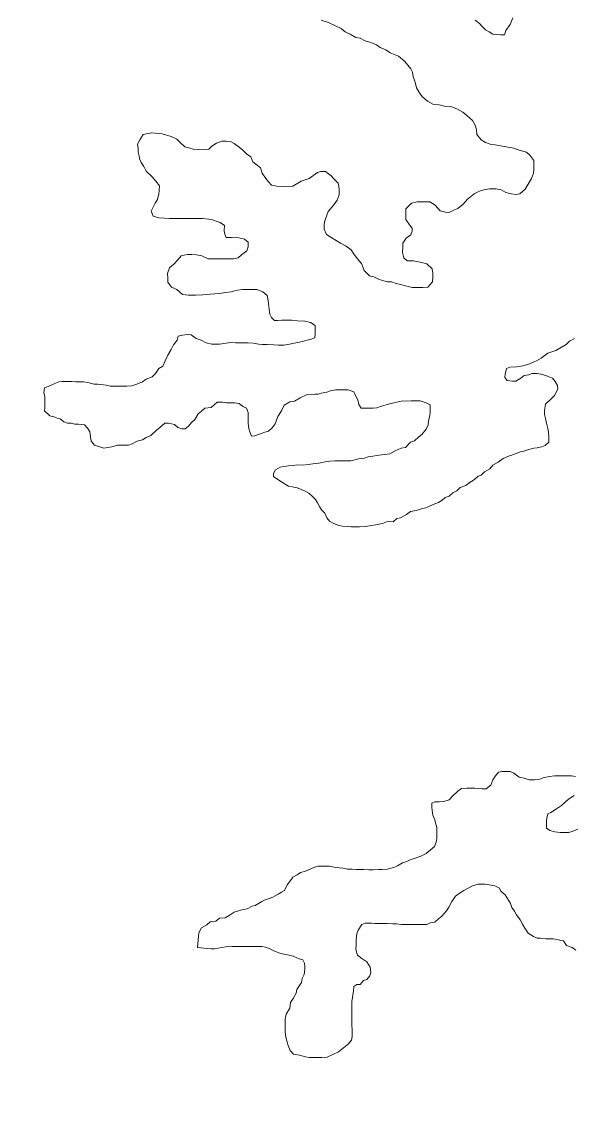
# Model space of a CAD drawing. Extents: x -1643653 to 4543381, y 1624270 to 13878484.
# Drawn here: x 620895 to 624298, y 8936630 to 8943403 of the extents above; entities that cross this region are included whole.
import ezdxf

# ---------------------------------------------------------------- set-up
doc = ezdxf.new("R2010")
doc.units = 0
doc.header["$LTSCALE"] = 200
for name, color, linetype, lineweight in [('23', 7, 'Continuous', 13), ('25', 7, 'Continuous', 13), ('60', 7, 'Continuous', 13)]:
    doc.layers.add(name, color=color, linetype=linetype, lineweight=lineweight)

msp = doc.modelspace()

# ---------------------------------------------------------------- linework, layer by layer
at = {"layer": '23'}
msp.add_lwpolyline([(623920.4, 8943428.2), (623905.1, 8943388.3), (623877.3, 8943350.9), (623869.6, 8943323.4), (623847.1, 8943323.6), (623819.6, 8943326.2), (623797.1, 8943328.9), (623774.7, 8943341.6), (623752.2, 8943354.2), (623732.4, 8943374.4), (623715, 8943394.5), (623687.7, 8943414.7)], dxfattribs=at)
msp.add_lwpolyline([(623920.4, 8943428.2), (623905.1, 8943388.3), (623877.3, 8943350.9), (623869.6, 8943323.4), (623847.1, 8943323.6), (623819.6, 8943326.2), (623797.1, 8943328.9), (623774.7, 8943341.6), (623752.2, 8943354.2), (623732.4, 8943374.4), (623715, 8943394.5), (623687.7, 8943414.7)], dxfattribs=at)
at = {"layer": '25'}
for points in [[(622739.4, 8943414.3), (622784.3, 8943399), (622826.7, 8943378.7), (622861.6, 8943363.4), (622886.4, 8943343.2), (622918.8, 8943328), (622953.7, 8943307.7), (622978.7, 8943302.5), (623011.1, 8943287.3), (623046, 8943277.1), (623080.9, 8943261.8), (623103.3, 8943246.6), (623138.2, 8943231.4), (623165.6, 8943213.7), (623215.4, 8943193.3), (623255.3, 8943159.4), (623292.7, 8943114.4), (623302.6, 8943094.3), (623307.3, 8943064.3), (623314.7, 8943044.2), (623322, 8943016.6), (623326.8, 8942996.5), (623346.6, 8942961.4), (623363.9, 8942941.2), (623393.8, 8942916), (623428.6, 8942895.7), (623466.1, 8942893), (623498.6, 8942885.2), (623538.6, 8942882.5), (623576, 8942867.2), (623613.3, 8942846.9), (623635.7, 8942829.3), (623673, 8942796.5), (623687.8, 8942766.3), (623697.6, 8942741.2), (623699.8, 8942708.7), (623724.6, 8942676), (623752, 8942660.8), (623781.9, 8942650.6), (623811.9, 8942645.3), (623844.4, 8942640.1), (623869.3, 8942634.9), (623901.8, 8942629.7), (623926.8, 8942624.6), (623966.7, 8942611.8), (624004.1, 8942601.5), (624026.5, 8942581.3), (624051.2, 8942548.6), (624051.1, 8942528.6), (624050.8, 8942493.6), (624048.2, 8942471), (624035.4, 8942438.6), (624015.1, 8942403.7), (623997.4, 8942373.7), (623964.7, 8942343.9)], [(623920.4, 8943428.2), (623905.1, 8943388.3), (623877.3, 8943350.9), (623869.6, 8943323.4), (623847.1, 8943323.6), (623819.6, 8943326.2), (623797.1, 8943328.9), (623774.7, 8943341.6), (623752.2, 8943354.2), (623732.4, 8943374.4), (623715, 8943394.5), (623687.7, 8943414.7)], [(622126.8, 8942667.6), (622094.1, 8942656.7), (622065.7, 8942637.1), (622046.8, 8942618.5), (622014.3, 8942616.2), (621984.3, 8942616.4), (621949.3, 8942619.1), (621924.3, 8942626.8), (621899.4, 8942634.5), (621869.5, 8942659.7), (621849.7, 8942679.9), (621814.8, 8942697.6), (621758.2, 8942713.4), (621694.9, 8942719.9), (621641.4, 8942709.8)], [(621641.4, 8942709.8), (621620.8, 8942676.3), (621607.7, 8942650.2), (621612, 8942624), (621612, 8942600.1), (621616.4, 8942576.1), (621620.8, 8942556.5), (621629.5, 8942536.9), (621646.9, 8942512.9), (621659.7, 8942484.3), (621697, 8942449), (621719.3, 8942421.3), (621741.6, 8942393.7), (621741.3, 8942363.6), (621738.7, 8942343.6), (621730.9, 8942308.6), (621715.7, 8942286.2), (621700.5, 8942258.7), (621690.3, 8942236.3), (621702.6, 8942206.2), (621737.6, 8942195.9), (621772.6, 8942193.2), (621805.1, 8942193), (621837.6, 8942192.7), (621872.6, 8942192.5), (621917.6, 8942192.2), (621952.6, 8942192), (621987.6, 8942191.8), (622007.6, 8942191.6), (622047.6, 8942188.8), (622070.1, 8942183.7), (622092.6, 8942176), (622117.5, 8942168.4), (622142.4, 8942148.2), (622142.1, 8942115.6), (622144.5, 8942095.6), (622154.3, 8942075.5), (622186.8, 8942075.3), (622231.8, 8942072.5), (622266.8, 8942064.7), (622289.2, 8942047.1), (622288.9, 8942017), (622281.2, 8941992), (622248.5, 8941967.2), (622228.4, 8941949.8), (622198.3, 8941942.5), (622155.8, 8941942.8), (622110.8, 8941943.1), (622065.8, 8941943.4), (622043.3, 8941943.5), (622003.4, 8941961.3), (621970.9, 8941969.1), (621940.9, 8941969.2), (621913.4, 8941969.4), (621875.8, 8941962.2), (621858.2, 8941939.8), (621830.4, 8941909.9), (621805.2, 8941887.5), (621792.5, 8941852.6), (621794.8, 8941825), (621794.6, 8941800), (621816.8, 8941769.8), (621849.2, 8941754.6), (621884, 8941724.3), (621921.5, 8941719), (621941.5, 8941718.9), (621964, 8941718.7), (622009.1, 8941720.9), (622054.1, 8941725.7), (622111.7, 8941730.3), (622149.2, 8941735), (622184.3, 8941739.8), (622204.3, 8941747.2), (622224.4, 8941749.6), (622254.4, 8941754.4), (622276.9, 8941754.2), (622311.9, 8941754), (622342, 8941753.8), (622379.4, 8941741), (622406.7, 8941718.3), (622411.5, 8941685.7), (622413.8, 8941665.7), (622418.6, 8941633.1), (622423.3, 8941603.1), (622433.2, 8941582.9), (622450.6, 8941562.8), (622470.6, 8941562.7), (622495.6, 8941565), (622515.6, 8941564.9), (622558.1, 8941564.6), (622593.1, 8941561.9), (622638.1, 8941559.1), (622673.1, 8941551.3), (622702.9, 8941533.6), (622702.8, 8941513.6), (622702.6, 8941483.5), (622699.8, 8941456), (622677.3, 8941448.7), (622614.6, 8941431.5), (622534.5, 8941414.6), (622509.4, 8941412.2)], [(623964.7, 8942343.9), (623942.1, 8942339.1), (623909.6, 8942344.3), (623877.2, 8942352), (623849.8, 8942369.7), (623817.3, 8942374.9), (623777.3, 8942375.2), (623742.2, 8942367.9), (623714.7, 8942360.6), (623682, 8942343.3), (623661.9, 8942328.4), (623641.8, 8942311), (623614, 8942281.1), (623581.3, 8942253.8), (623561.2, 8942246.4), (623528.6, 8942229.1), (623506.1, 8942231.8), (623473.7, 8942239.5), (623441.4, 8942274.8), (623409, 8942295), (623374, 8942295.2), (623331.5, 8942295.5), (623296.4, 8942285.7), (623261.1, 8942250.9), (623260.9, 8942215.9), (623260.7, 8942185.8), (623282.9, 8942153.1), (623300.3, 8942133), (623300.1, 8942113), (623292.4, 8942090.5), (623262.3, 8942070.7), (623242, 8942040.8), (623241.9, 8942018.2), (623241.6, 8941983.2), (623248.8, 8941950.6), (623268.7, 8941930.4), (623308.7, 8941930.2), (623348.7, 8941922.4), (623391.1, 8941912.1), (623423.4, 8941881.8), (623428.2, 8941854.3), (623428, 8941831.7), (623425.3, 8941801.7), (623397.5, 8941769.3), (623365, 8941767.1), (623340, 8941767.2), (623300, 8941767.5), (623275, 8941772.7), (623227.6, 8941785.5), (623195.1, 8941793.2), (623172.7, 8941800.9), (623148.2, 8941802.2), (623126.1, 8941807.7), (623096.2, 8941815.4), (623063.8, 8941833.2), (623036.3, 8941838.3), (623004, 8941871.1), (622986.9, 8941913.8), (622972, 8941933.9), (622942.3, 8941969.2), (622925, 8941999.3), (622892.6, 8942022.1), (622857.8, 8942039.8), (622805.5, 8942072.7), (622773.1, 8942092.9), (622758.4, 8942125.6), (622758.6, 8942158.1), (622761.3, 8942178.1), (622774, 8942213.1), (622781.7, 8942235.6), (622817, 8942275.4), (622837.3, 8942305.3), (622850, 8942337.8), (622850.2, 8942367.8), (622847.9, 8942390.4), (622843.1, 8942410.4), (622818.2, 8942435.6), (622800.9, 8942455.8), (622766.1, 8942481), (622736.1, 8942481.2), (622716, 8942476.4), (622665.7, 8942439.1), (622615.6, 8942421.9), (622565.3, 8942392.2), (622512.8, 8942390.1), (622465.2, 8942390.4), (622432.8, 8942398.1), (622415.4, 8942418.3), (622398.1, 8942438.4), (622375.8, 8942471.1), (622366.1, 8942503.7), (622343.7, 8942521.4), (622318.7, 8942541.2), (622305.6, 8942571.7), (622279.5, 8942591.3), (622255.5, 8942613.1), (622233.7, 8942630.6), (622203.1, 8942654.6), (622183.5, 8942665.4), (622153, 8942667.6), (622126.8, 8942667.6)], [(622509.4, 8941412.2), (622476.9, 8941412.4), (622446.9, 8941412.6), (622406.9, 8941415.4), (622376.9, 8941415.6), (622354.4, 8941418.2), (622319.4, 8941423.5), (622289.4, 8941426.2), (622261.9, 8941426.4), (622241.9, 8941426.5), (622211.9, 8941426.7), (622181.9, 8941426.9), (622154.4, 8941424.6), (622111.8, 8941417.3), (622091.8, 8941417.5), (622064.3, 8941417.7), (622029.3, 8941425.4), (621999.4, 8941443.1), (621969.5, 8941453.3), (621937.2, 8941476.1), (621914.7, 8941476.2), (621884.6, 8941473.9), (621857.1, 8941466.6), (621851.9, 8941441.6), (621829.2, 8941414.2), (621813.9, 8941384.3), (621793.6, 8941349.3), (621778.4, 8941314.4), (621763.1, 8941282), (621738, 8941267.1), (621717.8, 8941237.2), (621697.6, 8941217.3), (621660, 8941202.5), (621637.3, 8941185.2), (621602.2, 8941170.4), (621572.1, 8941160.5), (621542.1, 8941158.2), (621522.1, 8941158.4), (621502.1, 8941158.5), (621479.6, 8941158.7), (621459.5, 8941158.8), (621439.5, 8941158.9), (621414.6, 8941164.1), (621361.5, 8941170.5), (621339.3, 8941170.7), (621301.8, 8941180.9), (621274.4, 8941186.1), (621244.3, 8941186.3), (621224.3, 8941186.5), (621201.8, 8941186.6), (621169.3, 8941186.8), (621141.8, 8941187), (621121.8, 8941184.6), (621101.7, 8941177.3), (621066.6, 8941160), (621034, 8941147.7), (621028.7, 8941117.7), (621036.1, 8941095.1), (621035.8, 8941062.5), (621035.7, 8941042.5), (621035.5, 8941022.5), (621032.8, 8941006.9)], [(624066.9, 8941314.3), (624094.5, 8941331.6), (624137.3, 8941361.4), (624184.9, 8941378.6), (624210, 8941393.4), (624250.2, 8941415.7), (624270.4, 8941435.6), (624300.5, 8941452.9)], [(622490.5, 8940571.1), (622537.8, 8940543.3), (622560.3, 8940538.1), (622592.8, 8940532.9), (622615.2, 8940522.8), (622640.2, 8940512.6), (622662.6, 8940499.9), (622684.9, 8940479.7), (622704.8, 8940459.6), (622717.1, 8940439.5), (622729.5, 8940416.8), (622741.8, 8940396.7), (622761.7, 8940376.6), (622773.9, 8940346.5), (622791.3, 8940326.3), (622813.7, 8940313.6), (622848.6, 8940300.9), (622871.1, 8940295.7), (622903.6, 8940293), (622923.6, 8940292.9), (622956.1, 8940292.7), (622976.1, 8940292.6), (623011.2, 8940294.8), (623051.2, 8940299.6), (623073.8, 8940304.4), (623116.3, 8940311.6), (623148.9, 8940323.9), (623184, 8940323.7), (623206.6, 8940343.6), (623229.2, 8940348.4), (623264.3, 8940368.2), (623289.5, 8940385.6), (623324.5, 8940392.9), (623344.6, 8940397.8), (623364.7, 8940405.1), (623384.7, 8940410), (623407.3, 8940419.9), (623429.9, 8940429.7), (623462.5, 8940442), (623482.6, 8940454.4), (623502.7, 8940471.8), (623527.8, 8940481.7), (623550.5, 8940501.6), (623575.6, 8940513.9), (623595.7, 8940533.8), (623630.8, 8940546.1), (623651, 8940563.5), (623683.6, 8940583.3), (623706.3, 8940603.2), (623726.4, 8940610.5), (623746.5, 8940630.4), (623779.2, 8940650.2), (623796.9, 8940672.7), (623829.5, 8940690), (623862.2, 8940712.3), (623894.8, 8940727.1), (623914.9, 8940734.5), (623935, 8940741.8), (623967.6, 8940754.2), (623987.6, 8940759), (624020.2, 8940768.8), (624050.3, 8940776.1), (624070.3, 8940778.5), (624100.4, 8940785.8), (624120.4, 8940793.2), (624143.1, 8940813.1), (624143.3, 8940845.6), (624141.1, 8940875.7), (624136.2, 8940898.2), (624129, 8940930.8), (624124.1, 8940950.9), (624116.9, 8940983.5), (624117, 8941003.5), (624117.2, 8941023.5), (624122.4, 8941048.5), (624155.1, 8941078.4), (624177.8, 8941100.7), (624198.1, 8941140.7), (624195.8, 8941163.2), (624181, 8941188.3), (624166.1, 8941208.5), (624133.7, 8941221.2), (624103.8, 8941231.4), (624071.3, 8941236.6), (624038.8, 8941236.8), (624018.7, 8941229.5), (623991.2, 8941224.7), (623971, 8941207.3), (623938.4, 8941189.9), (623918.4, 8941190.1), (623885.9, 8941192.8), (623871, 8941212.9), (623873.7, 8941232.9), (623881.4, 8941267.9), (623901.5, 8941275.3), (623944, 8941277.5), (623981.6, 8941284.8), (624004.2, 8941289.7), (624024.2, 8941297), (624046.8, 8941306.9), (624066.9, 8941314.3)], [(621504.3, 8940795.5), (621524.3, 8940795.3), (621551.8, 8940795.2), (621574.4, 8940802.5), (621604.5, 8940819.8), (621637.1, 8940827.1), (621659.7, 8940842), (621689.8, 8940854.3), (621725.1, 8940886.7), (621745.2, 8940904), (621775.5, 8940931.4), (621798, 8940931.2), (621835.4, 8940923.5), (621855.3, 8940903.3), (621880.2, 8940895.6), (621900.2, 8940895.5), (621920.4, 8940912.9), (621940.6, 8940935.3), (621960.7, 8940952.7), (621981, 8940987.6), (622001.1, 8941005), (622021.2, 8941022.4), (622061.3, 8941027.1), (622099.1, 8941059.4), (622131.6, 8941059.2), (622156.6, 8941056.5), (622179.1, 8941056.4), (622204.1, 8941056.2), (622234.1, 8941051), (622256.4, 8941033.3), (622278.9, 8941023.2), (622288.7, 8940995.6), (622288.5, 8940975.6), (622288.3, 8940948), (622288.2, 8940928), (622292.9, 8940897.9), (622300.3, 8940877.8), (622310.1, 8940850.2), (622330.1, 8940852.6), (622370.2, 8940867.3), (622392.8, 8940874.7), (622415.4, 8940882.1), (622438, 8940902), (622455.7, 8940926.9), (622471.1, 8940971.8), (622493.8, 8941006.7), (622511.6, 8941041.7), (622546.8, 8941061.5), (622574.3, 8941066.3), (622609.5, 8941086.1), (622652.2, 8941108.3), (622699.7, 8941110.5), (622719.7, 8941110.4), (622739.8, 8941115.3), (622774.8, 8941122.5), (622797.4, 8941129.9), (622827.5, 8941137.2), (622862.5, 8941137), (622885, 8941136.8), (622905, 8941136.7), (622939.9, 8941124), (622954.7, 8941093.8), (622964.6, 8941073.7), (622971.8, 8941046.1), (622986.7, 8941023.5)], [(622986.7, 8941023.5), (623029.2, 8941023.2), (623059.2, 8941023), (623081.7, 8941025.4), (623104.3, 8941032.7), (623159.5, 8941049.9), (623232.1, 8941066.9), (623294.7, 8941069), (623349.7, 8941068.7), (623387.1, 8941055.9), (623412, 8941043.2), (623411.9, 8941023.2), (623411.7, 8940998.2), (623409, 8940978.2), (623401.3, 8940943.2), (623398.6, 8940920.6), (623385.9, 8940893.2), (623360.6, 8940860.8), (623340.5, 8940845.9), (623315.3, 8940821.1), (623290.2, 8940813.7), (623260, 8940781.4), (623232.4, 8940776.5), (623194.8, 8940759.3), (623162.1, 8940741.9), (623112, 8940734.8), (623057, 8940727.6), (623029.4, 8940722.8), (623006.8, 8940715.4), (622969.3, 8940710.7), (622946.8, 8940705.8), (622921.7, 8940698.5), (622886.7, 8940698.7), (622856.7, 8940698.9), (622824.2, 8940699.1), (622794.1, 8940696.8), (622774.1, 8940694.4)], [(621032.8, 8941006.9), (621066.9, 8940976.4), (621092.8, 8940969.9), (621112.1, 8940961.9), (621130.4, 8940958.2), (621152.7, 8940938), (621175.2, 8940930.3), (621197.7, 8940930.2), (621220.2, 8940925), (621242.7, 8940924.9), (621280.1, 8940919.6), (621300, 8940897), (621312.3, 8940876.9), (621317.1, 8940846.8), (621321.9, 8940819.2), (621341.7, 8940795), (621341.7, 8940795), (621341.7, 8940795), (621341.7, 8940795), (621399.2, 8940775.9), (621399.2, 8940775.9), (621399.2, 8940775.9), (621449.2, 8940785.8), (621484.3, 8940795.6), (621504.3, 8940795.5)], [(622774.1, 8940694.4), (622754, 8940689.6), (622724, 8940684.8), (622701.5, 8940682.4), (622658.9, 8940675.2), (622623.9, 8940672.9), (622591.3, 8940673.1), (622568.8, 8940670.8), (622538.8, 8940668.5), (622508.7, 8940663.7), (622486.2, 8940658.8), (622458.6, 8940644), (622445.9, 8940621.5), (622445.7, 8940601.5), (622490.5, 8940571.1)], [(624307.5, 8938754.1), (624282.5, 8938756.8), (624250, 8938757), (624217.5, 8938757.2), (624197.5, 8938757.3), (624177.5, 8938757.4), (624147.4, 8938752.6), (624107.4, 8938745.4), (624087.3, 8938738), (624054.7, 8938733.2), (624022.2, 8938733.4), (623989.8, 8938743.7), (623959.8, 8938748.9), (623927.5, 8938774.1), (623905.1, 8938784.3), (623872.6, 8938784.5), (623852.5, 8938784.6), (623832.5, 8938779.8), (623814.8, 8938757.3), (623797.1, 8938732.4), (623784.4, 8938700), (623756.7, 8938677.6), (623729.2, 8938677.8), (623706.7, 8938680.4), (623686.7, 8938680.6), (623666.7, 8938680.7), (623636.7, 8938680.9), (623604.1, 8938678.6), (623581.5, 8938663.7), (623548.7, 8938631.4), (623528.6, 8938609), (623496, 8938599.2), (623466, 8938596.9), (623440.9, 8938597.1), (623420.9, 8938589.7), (623420.7, 8938564.7), (623423, 8938544.6), (623427.8, 8938514.6), (623440.1, 8938486.9), (623445, 8938466.9), (623452.2, 8938439.3), (623452, 8938406.7), (623451.7, 8938371.7), (623449.1, 8938349.2), (623438.8, 8938321.7), (623411.2, 8938299.4), (623386, 8938279.5), (623353.3, 8938262.2), (623318.2, 8938249.9), (623288.2, 8938240.1), (623268.1, 8938230.2), (623240.5, 8938220.4), (623210.3, 8938203.1), (623190.3, 8938195.7), (623167.7, 8938188.3), (623147.7, 8938183.4), (623115.1, 8938181.2), (623095.1, 8938181.3), (623060.1, 8938179), (623032.6, 8938179.2), (623002.6, 8938179.4), (622977.6, 8938179.6), (622957.6, 8938179.7), (622930.1, 8938182.4), (622902.5, 8938182.6), (622875.1, 8938187.7), (622852.6, 8938190.4), (622820.1, 8938195.6), (622790.1, 8938200.8), (622770.1, 8938201), (622750.1, 8938201.1)], [(624322.5, 8938428.5), (624287.4, 8938413.7), (624264.9, 8938408.9), (624232.3, 8938409.1), (624212.3, 8938409.2), (624179.8, 8938411.9), (624149.9, 8938419.7), (624127.5, 8938434.8), (624127.8, 8938467.4), (624127.9, 8938487.4), (624135.7, 8938522.4), (624155.8, 8938532.3), (624190.9, 8938554.6), (624221.1, 8938574.4), (624243.8, 8938594.3), (624263.9, 8938614.2), (624299.1, 8938636.5)], [(622750.1, 8938201.1), (622720.1, 8938201.3), (622697.5, 8938193.9), (622675, 8938184.1), (622642.3, 8938169.2), (622612.3, 8938161.9), (622592.1, 8938147.1), (622564.5, 8938132.2), (622546.8, 8938107.3), (622529.1, 8938084.9), (622513.9, 8938049.9), (622493.8, 8938040.1), (622473.7, 8938027.7), (622441, 8938010.4), (622413.4, 8938000.5), (622393.4, 8937993.2), (622373.3, 8937983.3), (622353.2, 8937970.9), (622333.1, 8937958.5), (622313, 8937953.6), (622282.9, 8937938.8), (622250.3, 8937931.5), (622222.8, 8937924.2), (622202.7, 8937916.8), (622172.6, 8937897), (622147.4, 8937882.1), (622112.4, 8937879.8), (622089.8, 8937862.5), (622054.7, 8937857.7), (622034.6, 8937840.3), (622001.9, 8937820.5), (621984.2, 8937790.6), (621984, 8937770.5), (621976, 8937700.5)], [(622846.5, 8937056.3), (622906.9, 8937106), (622927, 8937128.4), (622929.7, 8937150.9), (622929.9, 8937173.4), (622930.1, 8937196), (622927.7, 8937216), (622927.9, 8937238.6), (622928.1, 8937261.1), (622928.2, 8937281.1), (622928.4, 8937303.6), (622928.5, 8937326.2), (622928.7, 8937348.7), (622928.9, 8937368.7), (622931.5, 8937388.7), (622934.2, 8937408.8), (622939.3, 8937431.2), (622939.6, 8937458.8), (622959.7, 8937471.2), (622979.7, 8937471), (622999.9, 8937495.9), (623019.9, 8937503.3), (623040.1, 8937525.7), (623045.3, 8937548.2), (623040.5, 8937578.3), (623020.8, 8937611), (622990.9, 8937631.2), (622963.5, 8937651.4), (622956.2, 8937671.5), (622953.8, 8937691.5), (622954, 8937714.1), (622954.2, 8937746.6), (622959.5, 8937784.1), (622967.2, 8937806.6), (622990, 8937841.5), (623010.1, 8937848.9), (623030.1, 8937848.7), (623050.1, 8937848.6), (623070.1, 8937848.5), (623105.1, 8937848.2), (623125.1, 8937848.1), (623145.1, 8937848), (623180.1, 8937845.2), (623202.6, 8937845.1), (623235.1, 8937842.4), (623255.1, 8937842.2), (623287.6, 8937842), (623307.6, 8937841.9), (623327.6, 8937841.8), (623355.2, 8937841.6), (623390.2, 8937841.3), (623410.2, 8937851.2), (623440.3, 8937856), (623463, 8937875.9), (623483.1, 8937893.3), (623510.9, 8937925.7), (623526, 8937948.1), (623543.8, 8937983), (623566.6, 8938015.4), (623589.2, 8938032.8), (623619.4, 8938050.1), (623672.1, 8938079.8), (623707.2, 8938089.6), (623727.2, 8938089.5), (623749.7, 8938089.3), (623774.7, 8938086.7), (623809.7, 8938078.9), (623839.6, 8938066.2), (623846.9, 8938046.1), (623874.3, 8938023.4), (623894, 8937990.7), (623906.4, 8937970.6), (623913.7, 8937945.5), (623931, 8937922.9), (623943.4, 8937900.3), (623965.6, 8937870.1), (623980.4, 8937842.5), (623995.3, 8937819.8), (624015, 8937787.2), (624047.4, 8937766.9), (624069.8, 8937756.7), (624089.8, 8937756.6), (624124.8, 8937753.9), (624147.3, 8937753.7), (624172.3, 8937753.6), (624209.8, 8937745.8), (624232.3, 8937740.7), (624252.1, 8937713), (624287, 8937700.2), (624309.4, 8937682.6)], [(621976, 8937700.5), (622035.9, 8937692.6), (622061, 8937692.4), (622081, 8937692.3), (622103.5, 8937694.7), (622126, 8937699.5), (622148.6, 8937704.4), (622191.1, 8937706.6), (622218.6, 8937706.4), (622238.6, 8937706.3), (622273.6, 8937706), (622303.7, 8937705.8), (622338.7, 8937705.6), (622373.7, 8937705.4), (622396.2, 8937702.7), (622418.6, 8937692.6), (622456, 8937674.8), (622490.9, 8937662), (622530.9, 8937654.3), (622565.8, 8937646.5), (622603.2, 8937628.8), (622625.7, 8937623.6), (622635.5, 8937603.5), (622637.9, 8937583.5), (622637.7, 8937563.4), (622635, 8937533.4), (622622.3, 8937508.5), (622617.1, 8937483.4), (622589.3, 8937441.1), (622584.1, 8937418.6), (622566.3, 8937386.2), (622551.1, 8937361.2), (622545.9, 8937326.2), (622523.1, 8937288.8), (622517.8, 8937258.8), (622517.7, 8937238.8), (622517.5, 8937206.2), (622517.3, 8937186.2), (622519.6, 8937158.6), (622524.4, 8937138.6), (622529.3, 8937116), (622536.6, 8937095.9), (622548.9, 8937065.8), (622568.7, 8937043.2), (622606.2, 8937035.4), (622643.6, 8937025.1), (622666.1, 8937022.5), (622686.1, 8937022.3), (622706.1, 8937022.2), (622741.2, 8937022), (622776.2, 8937024.3), (622846.5, 8937056.3)]]:
    msp.add_lwpolyline(points, dxfattribs=at)
at = {"layer": '60', "lineweight": 25}
msp.add_spline([(814781, 9009175.5), (814787.2, 9009173.4), (814796.9, 9009173.4), (814799.4, 9009172.4), (814805.1, 9009174.5), (814805.6, 9009176.5), (814811.7, 9009179.5), (814811.7, 9009179.5), (814801.5, 9009181), (814790.7, 9009181.5), (814784.1, 9009183.1), (814777.4, 9009185.1), (814778.4, 9009175.5)], degree=3, dxfattribs=at)

doc.saveas('drawing.dxf')
